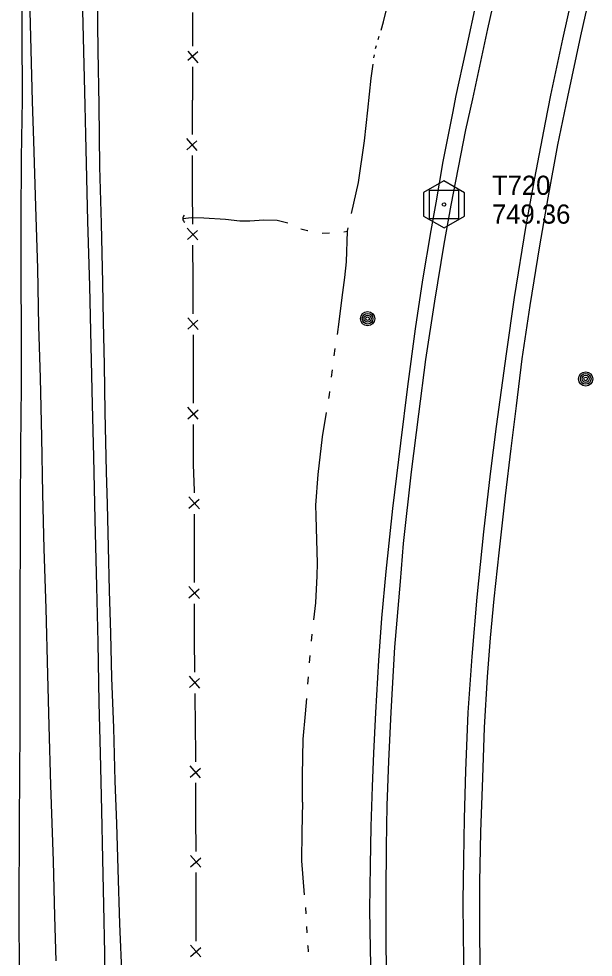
# Model space of a CAD drawing. Extents: x 589250 to 1188077, y 162953 to 363065.
# Drawn here: x 594062.1 to 594241.8, y 187511.1 to 187804.6 of the extents above; entities that cross this region are included whole.
import ezdxf

# ---------------------------------------------------------------- set-up
doc = ezdxf.new("R2010")
doc.units = 0
for name, color, linetype in [('E_DRN', 7, 'Continuous'), ('E_FEN_P', 7, 'Continuous'), ('E_MAP_Control', 7, 'Continuous'), ('E_MISCPROP', 7, 'Continuous'), ('E_RDWY', 7, 'Continuous'), ('E_RDWY_Gravel', 7, 'Continuous'), ('E_WTR_FlowLine', 7, 'Continuous')]:
    doc.layers.add(name, color=color, linetype=linetype)

msp = doc.modelspace()

# ---------------------------------------------------------------- linework, layer by layer
at = {"layer": 'E_DRN'}
msp.add_arc((594114.75, 187742.09), 1.37, 131.4454, 237.7056, dxfattribs=at)
at = {"layer": 'E_FEN_P'}
for p, q in [((594116.42, 187806.49), (594116.43, 187796.03)), ((594114.96, 187794.42), (594118.14, 187790.78)), ((594118.14, 187794.26), (594115.03, 187791.52)), ((594116.43, 187789.56), (594116.44, 187779.1)), ((594116.42, 187768.4), (594116.44, 187779.1)), ((594114.66, 187763.59), (594117.84, 187766.39)), ((594117.9, 187763.42), (594114.67, 187767.15)), ((594116.49, 187751.07), (594116.43, 187761.77)), ((594116.55, 187740.37), (594116.49, 187751.07)), ((594118.08, 187735.4), (594114.81, 187739.11)), ((594114.83, 187735.55), (594117.99, 187738.37)), ((594116.63, 187723.04), (594116.58, 187733.74)), ((594116.68, 187712.33), (594116.63, 187723.04)), ((594118.2, 187707.36), (594114.94, 187711.08)), ((594114.95, 187707.52), (594118.12, 187710.34)), ((594116.74, 187698.16), (594116.71, 187705.71)), ((594116.75, 187695), (594116.74, 187698.16)), ((594116.75, 187684.3), (594116.75, 187695)), ((594118.25, 187679.32), (594115, 187683.05)), ((594115, 187679.49), (594118.18, 187682.3)), ((594116.76, 187666.97), (594116.75, 187677.67)), ((594116.76, 187665.12), (594116.76, 187666.97)), ((594117.08, 187656.9), (594116.76, 187665.12)), ((594118.58, 187651.29), (594115.33, 187655.02)), ((594115.33, 187651.47), (594118.51, 187654.27)), ((594117.08, 187656.27), (594117.08, 187656.9)), ((594117.08, 187638.94), (594117.08, 187649.65)), ((594117.08, 187628.24), (594117.08, 187638.94)), ((594118.58, 187623.26), (594115.33, 187626.99)), ((594115.33, 187623.43), (594118.51, 187626.24)), ((594117.08, 187614.51), (594117.08, 187621.61)), ((594117.11, 187610.91), (594117.08, 187614.51)), ((594117.21, 187600.21), (594117.11, 187610.91)), ((594118.76, 187595.24), (594115.48, 187598.94)), ((594115.51, 187595.38), (594118.66, 187598.22)), ((594117.37, 187582.88), (594117.27, 187593.58)), ((594117.45, 187574.94), (594117.37, 187582.88)), ((594117.46, 187572.18), (594117.45, 187574.94)), ((594118.97, 187567.2), (594115.71, 187570.92)), ((594115.73, 187567.36), (594118.9, 187570.18)), ((594117.52, 187554.85), (594117.48, 187565.55)), ((594117.56, 187544.14), (594117.52, 187554.85)), ((594119.08, 187539.17), (594115.82, 187542.88)), ((594115.83, 187539.33), (594119, 187542.14)), ((594117.58, 187526.81), (594117.58, 187537.52)), ((594117.58, 187516.11), (594117.58, 187526.81)), ((594119.08, 187511.13), (594115.83, 187514.86)), ((594115.84, 187511.3), (594119.01, 187514.11))]:
    msp.add_line(p, q, dxfattribs=at)
at = {"layer": 'E_MAP_Control'}
for p, q in [((594190.64, 187741.99), (594190.64, 187750.99)), ((594190.64, 187750.99), (594199.64, 187750.99)), ((594190.64, 187741.99), (594190.64, 187750.99)), ((594190.64, 187750.99), (594199.64, 187750.99)), ((594199.64, 187750.99), (594199.64, 187741.99)), ((594199.64, 187750.99), (594199.64, 187741.99)), ((594199.64, 187741.99), (594190.64, 187741.99)), ((594199.64, 187741.99), (594190.64, 187741.99))]:
    msp.add_line(p, q, dxfattribs=at)
msp.add_lwpolyline([(594188.73, 187750.25), (594188.73, 187742.86), (594195.18, 187739.14), (594201.58, 187742.8), (594201.58, 187750.13), (594195.06, 187753.85)], close=True, dxfattribs=at)
msp.add_lwpolyline([(594188.73, 187750.25), (594188.73, 187742.86), (594195.18, 187739.14), (594201.58, 187742.8), (594201.58, 187750.13), (594195.06, 187753.85)], close=True, dxfattribs=at)
msp.add_circle((594195.14, 187746.49), 0.546, dxfattribs=at)
msp.add_circle((594195.14, 187746.49), 0.546, dxfattribs=at)
at = {"layer": 'E_MISCPROP'}
for centre, radius in [((594171.23, 187710.77), 2.23), ((594171.23, 187710.77), 1.67), ((594171.23, 187710.77), 1.12), ((594171.23, 187710.77), 0.558), ((594239.47, 187691.93), 2.23), ((594239.47, 187691.93), 1.67), ((594239.47, 187691.93), 1.12), ((594239.47, 187691.93), 0.558)]:
    msp.add_circle(centre, radius, dxfattribs=at)
at = {"layer": 'E_RDWY'}
for p, q in [((594063.13, 187838.92), (594063.02, 187800.98)), ((594082.27, 187802.95), (594081.75, 187822.36)), ((594208.85, 187801.44), (594212.44, 187817.45)), ((594232.33, 187798.24), (594235.82, 187813.68)), ((594066.35, 187778.68), (594065.64, 187806.93)), ((594063.02, 187800.98), (594063.09, 187779.21)), ((594082.87, 187777.41), (594082.27, 187802.95)), ((594204.12, 187779.52), (594208.85, 187801.44)), ((594228.57, 187780.63), (594232.33, 187798.24)), ((594226.9, 187772.14), (594228.57, 187780.63)), ((594063.09, 187779.21), (594062.81, 187761.1)), ((594066.8, 187766.39), (594066.35, 187778.68)), ((594201.98, 187769.84), (594204.12, 187779.52)), ((594083.08, 187768.24), (594082.87, 187777.41)), ((594223.61, 187754.73), (594226.9, 187772.14)), ((594197.39, 187746.27), (594201.98, 187769.84)), ((594067.46, 187745.83), (594066.8, 187766.39)), ((594083.74, 187741.23), (594083.08, 187768.24)), ((594062.81, 187761.1), (594062.77, 187741.43)), ((594220.9, 187739.9), (594223.61, 187754.73)), ((594068.03, 187726.49), (594067.46, 187745.83)), ((594195.23, 187734.1), (594197.39, 187746.27)), ((594062.77, 187741.43), (594062.76, 187724.23)), ((594084.27, 187720.96), (594083.74, 187741.23)), ((594217.25, 187717.44), (594220.9, 187739.9)), ((594192.32, 187716.22), (594195.23, 187734.1)), ((594068.37, 187708.4), (594068.03, 187726.49)), ((594062.76, 187724.23), (594062.82, 187706.22)), ((594084.75, 187702.2), (594084.27, 187720.96)), ((594189.43, 187698.03), (594192.32, 187716.22)), ((594214.67, 187699.74), (594217.25, 187717.44)), ((594068.83, 187692.31), (594068.37, 187708.4)), ((594062.82, 187706.22), (594062.78, 187689.68)), ((594085.17, 187683.91), (594084.75, 187702.2)), ((594211.6, 187677.09), (594214.67, 187699.74)), ((594187.22, 187680.86), (594189.43, 187698.03)), ((594062.78, 187689.68), (594062.61, 187670.52)), ((594069.34, 187673.66), (594068.83, 187692.31)), ((594085.56, 187667.57), (594085.17, 187683.91)), ((594184.97, 187662.89), (594187.22, 187680.86)), ((594209.74, 187662.27), (594211.6, 187677.09)), ((594069.61, 187656.01), (594069.34, 187673.66)), ((594062.61, 187670.52), (594062.52, 187650.88)), ((594085.96, 187647.94), (594085.56, 187667.57)), ((594182.47, 187640.42), (594184.97, 187662.89)), ((594207.64, 187644.12), (594209.74, 187662.27)), ((594070.06, 187638.77), (594069.61, 187656.01)), ((594062.52, 187650.88), (594062.44, 187614)), ((594086.48, 187627.03), (594085.96, 187647.94)), ((594205.53, 187623.67), (594207.64, 187644.12)), ((594181.48, 187628.59), (594182.47, 187640.42)), ((594070.6, 187620.14), (594070.06, 187638.77)), ((594179.75, 187608.05), (594181.48, 187628.59)), ((594086.88, 187609.53), (594086.48, 187627.03)), ((594203.94, 187605.15), (594205.53, 187623.67)), ((594071.15, 187599.43), (594070.6, 187620.14)), ((594062.44, 187614), (594062.39, 187598.46)), ((594087.23, 187590.57), (594086.88, 187609.53)), ((594178.57, 187587.68), (594179.75, 187608.05)), ((594202.7, 187587.58), (594203.94, 187605.15)), ((594062.39, 187598.46), (594062.38, 187583.87)), ((594071.63, 187583.4), (594071.15, 187599.43)), ((594087.64, 187574.92), (594087.23, 187590.57)), ((594177.9, 187572.35), (594178.57, 187587.68)), ((594201.96, 187569.36), (594202.7, 187587.58)), ((594062.38, 187583.87), (594062.35, 187566.51)), ((594072.14, 187564.9), (594071.63, 187583.4)), ((594088.03, 187556.94), (594087.64, 187574.92)), ((594177.39, 187558.49), (594177.9, 187572.35)), ((594201.56, 187554.44), (594201.96, 187569.36)), ((594062.35, 187566.51), (594062.23, 187554.61)), ((594072.95, 187541.06), (594072.14, 187564.9)), ((594177.1, 187545.57), (594177.39, 187558.49)), ((594062.23, 187554.61), (594062.07, 187523.96)), ((594088.42, 187541.75), (594088.03, 187556.94)), ((594201.3, 187541.49), (594201.56, 187554.44)), ((594177.04, 187531.26), (594177.1, 187545.57)), ((594073.36, 187523.92), (594072.95, 187541.06)), ((594088.67, 187527.48), (594088.42, 187541.75)), ((594201.16, 187528.75), (594201.3, 187541.49)), ((594177.04, 187518.97), (594177.04, 187531.26)), ((594201.28, 187517.31), (594201.16, 187528.75)), ((594088.98, 187512.27), (594088.67, 187527.48)), ((594062.07, 187523.96), (594062.16, 187507.34)), ((594073.8, 187509.94), (594073.36, 187523.92)), ((594177.16, 187504.32), (594177.04, 187518.97)), ((594201.42, 187505.64), (594201.28, 187517.31)), ((594089.35, 187494.08), (594088.98, 187512.27))]:
    msp.add_line(p, q, dxfattribs=at)
at = {"layer": 'E_RDWY_Gravel'}
for p, q in [((594237.95, 187799.28), (594241.84, 187816.34)), ((594201.99, 187794.32), (594206.34, 187814.37)), ((594086.96, 187794.69), (594086.66, 187812.44)), ((594233.94, 187780.16), (594237.95, 187799.28)), ((594087.27, 187777.54), (594086.96, 187794.69)), ((594198.98, 187780.6), (594201.99, 187794.32)), ((594197.86, 187775.09), (594198.98, 187780.6)), ((594087.49, 187758.22), (594087.27, 187777.54)), ((594230.81, 187765.12), (594233.94, 187780.16)), ((594194.89, 187759.9), (594197.86, 187775.09)), ((594227.76, 187748.58), (594230.81, 187765.12)), ((594192.68, 187747.01), (594194.89, 187759.9)), ((594087.97, 187740.49), (594087.49, 187758.22)), ((594225.13, 187733.51), (594227.76, 187748.58)), ((594191.15, 187738.37), (594192.68, 187747.01)), ((594088.38, 187721.94), (594087.97, 187740.49)), ((594188.56, 187722.87), (594191.15, 187738.37)), ((594222.12, 187714.87), (594225.13, 187733.51)), ((594088.56, 187709.83), (594088.38, 187721.94)), ((594186.23, 187707.55), (594188.56, 187722.87)), ((594219.59, 187698.21), (594222.12, 187714.87)), ((594088.88, 187696.29), (594088.56, 187709.83)), ((594183.77, 187689.59), (594186.23, 187707.55)), ((594217.81, 187683.5), (594219.59, 187698.21)), ((594089.12, 187681.56), (594088.88, 187696.29)), ((594181.63, 187671.82), (594183.77, 187689.59)), ((594089.53, 187662.88), (594089.12, 187681.56)), ((594216.17, 187670.16), (594217.81, 187683.5)), ((594179.14, 187651.35), (594181.63, 187671.82)), ((594214.41, 187655.34), (594216.17, 187670.16)), ((594089.87, 187652.8), (594089.53, 187662.88)), ((594212.37, 187637.53), (594214.41, 187655.34)), ((594090.16, 187639.33), (594089.87, 187652.8)), ((594176.99, 187631.71), (594179.14, 187651.35)), ((594090.45, 187625.73), (594090.16, 187639.33)), ((594210.83, 187623.14), (594212.37, 187637.53)), ((594175.7, 187617.14), (594176.99, 187631.71)), ((594090.84, 187612.26), (594090.45, 187625.73)), ((594209.65, 187610.93), (594210.83, 187623.14)), ((594174.73, 187603.9), (594175.7, 187617.14)), ((594091.25, 187598.43), (594090.84, 187612.26)), ((594208.7, 187598.73), (594209.65, 187610.93)), ((594173.77, 187587.55), (594174.73, 187603.9)), ((594091.79, 187582.83), (594091.25, 187598.43)), ((594207.83, 187582.95), (594208.7, 187598.73)), ((594173.17, 187574.84), (594173.77, 187587.55)), ((594092.23, 187566.15), (594091.79, 187582.83)), ((594207.28, 187567.11), (594207.83, 187582.95)), ((594172.8, 187564.44), (594173.17, 187574.84)), ((594092.73, 187552.88), (594092.23, 187566.15)), ((594206.62, 187550.27), (594207.28, 187567.11)), ((594172.33, 187551.93), (594172.8, 187564.44)), ((594093.21, 187538.59), (594092.73, 187552.88)), ((594172.13, 187539.77), (594172.33, 187551.93)), ((594206.38, 187534.58), (594206.62, 187550.27)), ((594171.9, 187526.01), (594172.13, 187539.77)), ((594093.72, 187521.53), (594093.21, 187538.59)), ((594206.34, 187521.53), (594206.38, 187534.58)), ((594172.13, 187513.56), (594171.9, 187526.01)), ((594094.43, 187504.38), (594093.72, 187521.53)), ((594206.45, 187506.57), (594206.34, 187521.53)), ((594172.32, 187503.71), (594172.13, 187513.56))]:
    msp.add_line(p, q, dxfattribs=at)
at = {"layer": 'E_WTR_FlowLine'}
for p, q in [((594176.25, 187803.66), (594177.56, 187809.13)), ((594175.45, 187800.99), (594176.25, 187803.66)), ((594174.59, 187798.13), (594174.88, 187799.08)), ((594173.74, 187795.26), (594174.02, 187796.21)), ((594173.21, 187792.32), (594173.34, 187793.31)), ((594172.38, 187786), (594172.95, 187790.34)), ((594171.29, 187775.97), (594172.38, 187786)), ((594170.21, 187766.35), (594171.29, 187775.97)), ((594168.35, 187753.31), (594170.21, 187766.35)), ((594166.16, 187743.64), (594168.35, 187753.31)), ((594113.38, 187742.07), (594116.11, 187742.4)), ((594116.11, 187742.4), (594119.96, 187742.29)), ((594119.96, 187742.29), (594126.75, 187741.89)), ((594126.75, 187741.89), (594131.28, 187741.41)), ((594131.28, 187741.41), (594134.35, 187741.38)), ((594134.35, 187741.38), (594138.72, 187741.69)), ((594138.72, 187741.69), (594142.98, 187741.6)), ((594142.98, 187741.6), (594146.3, 187740.74)), ((594150.38, 187738.89), (594152.46, 187738.34)), ((594152.46, 187738.34), (594152.57, 187738.31)), ((594157.01, 187737.54), (594159.27, 187737.62)), ((594163.76, 187737.94), (594164.92, 187738.18)), ((594164.6, 187728.56), (594164.92, 187738.18)), ((594164.92, 187738.18), (594165.16, 187739.23)), ((594164.11, 187723.62), (594164.6, 187728.56)), ((594163.26, 187717.4), (594164.11, 187723.62)), ((594162.36, 187709.8), (594163.26, 187717.4)), ((594161.77, 187705.83), (594162.36, 187709.8)), ((594160.79, 187699.17), (594161.12, 187701.39)), ((594159.93, 187692.5), (594160.2, 187694.73)), ((594159.09, 187685.82), (594159.26, 187686.9)), ((594159.26, 187686.9), (594159.4, 187688.04)), ((594157.1, 187673.83), (594158.35, 187681.39)), ((594155.75, 187662.08), (594157.1, 187673.83)), ((594155.08, 187652.42), (594155.75, 187662.08)), ((594155.14, 187649.06), (594155.08, 187652.42)), ((594155.21, 187645.26), (594155.14, 187649.06)), ((594155.54, 187634.28), (594155.21, 187645.26)), ((594155.48, 187630.36), (594155.54, 187634.28)), ((594155.03, 187621.85), (594155.48, 187630.36)), ((594154.41, 187616.57), (594155.03, 187621.85)), ((594153.71, 187609.88), (594153.92, 187612.11)), ((594153.09, 187603.17), (594153.29, 187605.41)), ((594152.55, 187596.46), (594152.72, 187598.7)), ((594151.84, 187587.18), (594152.2, 187591.99)), ((594151.04, 187579.22), (594151.84, 187587.18)), ((594150.85, 187567.88), (594151.04, 187579.22)), ((594150.81, 187559.5), (594150.85, 187567.88)), ((594150.81, 187559.5), (594150.66, 187550.14)), ((594150.66, 187550.14), (594150.53, 187541.19)), ((594150.53, 187541.19), (594151.42, 187530.61)), ((594151.75, 187526.64), (594151.87, 187524.65)), ((594152.11, 187520.67), (594152.23, 187518.67)), ((594152.47, 187514.69), (594152.48, 187514.59)), ((594152.48, 187514.59), (594152.61, 187512.7))]:
    msp.add_line(p, q, dxfattribs=at)

# ---------------------------------------------------------------- texts
at = {"layer": 'E_MAP_Control'}
for s, p in [('T720', (594210.14, 187749.49)), ('T720', (594210.14, 187749.49)), ('749.36', (594210.14, 187740.49)), ('749.36', (594210.14, 187740.49))]:
    msp.add_text(s, height=6, dxfattribs=at).set_placement(p)

doc.saveas('drawing.dxf')
